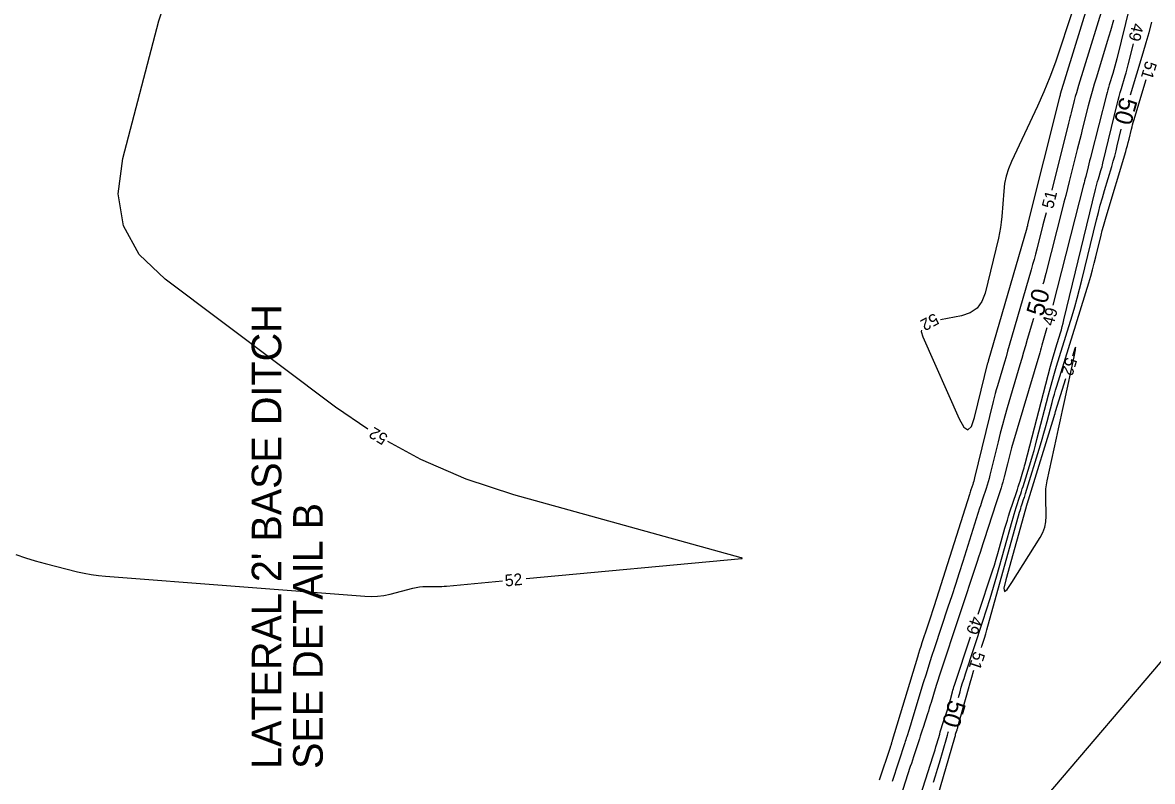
# Model space of a CAD drawing. Extents: x 2384780 to 2405861, y 547869 to 573706.
# Drawn here: x 2394248.4 to 2394439.4, y 554692.3 to 554820.6 of the extents above; entities that cross this region are included whole.
import ezdxf

# ---------------------------------------------------------------- set-up
doc = ezdxf.new("R2010")
doc.units = 0
for name, color, linetype in [('Old_Level_5', 7, 'Continuous'), ('Old_Level_60', 7, 'Continuous'), ('Old_Level_61', 7, 'Continuous')]:
    doc.layers.add(name, color=color, linetype=linetype)

msp = doc.modelspace()

# ---------------------------------------------------------------- linework, layer by layer
at = {"layer": 'Old_Level_5'}
msp.add_line((2394391.3815, 554654.56475), (2394444.24425, 554716.48775), dxfattribs=at)
at = {"layer": 'Old_Level_60'}
for points in [[(2394439.18125, 554838.18825), (2394433.3745, 554814.42525), (2394433.2205, 554813.815), (2394433.05775, 554813.20725), (2394432.88625, 554812.602), (2394432.70575, 554811.999), (2394432.1015, 554810.03375), (2394431.9745, 554809.612), (2394431.85275, 554809.18875), (2394431.736, 554808.764), (2394431.62425, 554808.33775), (2394429.0355, 554798.2105), (2394428.90725, 554797.70775), (2394428.77975, 554797.20475), (2394428.65275, 554796.7015), (2394428.5265, 554796.19825), (2394428.11525, 554794.55375), (2394428.027, 554794.20125), (2394427.93825, 554793.849), (2394427.84875, 554793.497), (2394427.75925, 554793.145), (2394422.56525, 554772.81725)], [(2394400.58375, 554767.427), (2394406.7155, 554753.56775), (2394407.5025, 554752.17525), (2394408.20325, 554751.75025), (2394408.818, 554752.2925), (2394409.3465, 554753.802), (2394411.5945, 554763.033), (2394411.60325, 554763.0685), (2394411.6125, 554763.1035), (2394411.62225, 554763.13875), (2394411.63225, 554763.17375), (2394411.66575, 554763.28775), (2394411.673, 554763.31225), (2394411.68025, 554763.33675), (2394411.68725, 554763.36125), (2394411.6945, 554763.38575), (2394418.19625, 554785.8515), (2394418.2135, 554785.91225), (2394418.2305, 554785.97325), (2394418.24675, 554786.0345), (2394418.26275, 554786.09575), (2394418.314, 554786.296), (2394418.32475, 554786.339), (2394418.33575, 554786.382), (2394418.3465, 554786.425), (2394418.35725, 554786.468), (2394423.7325, 554807.95875), (2394423.74675, 554808.01475), (2394423.76075, 554808.071), (2394423.775, 554808.127), (2394423.78925, 554808.183), (2394423.836, 554808.366), (2394423.84625, 554808.40525), (2394423.857, 554808.44425), (2394423.86825, 554808.48325), (2394423.88, 554808.522), (2394430.75025, 554830.86875)], [(2394306.753, 554751.867), (2394301.326, 554755.55925), (2394272.476, 554777.189), (2394268.123, 554781.39375), (2394265.4825, 554786.1975), (2394264.55475, 554791.6), (2394265.33925, 554797.601), (2394271.40725, 554820.90025), (2394272.41175, 554823.81475), (2394273.8365, 554826.455), (2394275.681, 554828.821), (2394276.527, 554829.60225)], [(2394427.729, 554828.31125), (2394423.87225, 554816.40375), (2394423.007, 554813.8675), (2394422.064, 554811.36175), (2394421.04325, 554808.88675), (2394419.945, 554806.44225), (2394415.55825, 554797.07025), (2394415.058, 554795.86325), (2394414.67325, 554794.62625), (2394414.40375, 554793.359), (2394414.24975, 554792.06175), (2394413.93475, 554787.77475), (2394413.8485, 554786.859), (2394413.72525, 554785.949), (2394413.56475, 554785.04475), (2394413.367, 554784.1465), (2394411.12275, 554774.8545), (2394410.58575, 554773.42225), (2394409.744, 554772.30675), (2394408.597, 554771.50875), (2394407.14475, 554771.0275), (2394403.5775, 554770.3105)], [(2394431.9095, 554826.229), (2394426.9045, 554809.94975), (2394426.71525, 554809.3205), (2394426.5335, 554808.68925), (2394426.35925, 554808.05575), (2394426.19275, 554807.42025), (2394425.661, 554805.34025), (2394425.5475, 554804.8945), (2394425.4345, 554804.44875), (2394425.322, 554804.00275), (2394425.21, 554803.5565), (2394422.38775, 554792.27275)], [(2394409.92025, 554720.5395), (2394412.35825, 554727.8815), (2394412.6775, 554728.86275), (2394412.98475, 554729.84775), (2394413.28, 554730.8365), (2394413.56325, 554731.82875), (2394414.4685, 554735.076), (2394414.66675, 554735.77075), (2394414.87325, 554736.46275), (2394415.0885, 554737.15225), (2394415.312, 554737.839), (2394416.4095, 554741.14425), (2394416.56675, 554741.62225), (2394416.72125, 554742.101), (2394416.873, 554742.58075), (2394417.02225, 554743.06125), (2394417.50475, 554744.63225), (2394417.6065, 554744.96925), (2394417.70425, 554745.3075), (2394417.7985, 554745.647), (2394417.88875, 554745.98725), (2394422.1755, 554762.4825), (2394422.38325, 554763.26375), (2394422.6, 554764.04275), (2394422.82575, 554764.819), (2394423.06025, 554765.593), (2394423.84075, 554768.11675), (2394424.00375, 554768.65875), (2394424.15825, 554769.203), (2394424.30425, 554769.74975), (2394424.4415, 554770.29875), (2394429.783, 554792.37675), (2394429.89425, 554792.8225), (2394430.01125, 554793.26675), (2394430.1345, 554793.70925), (2394430.26375, 554794.15025), (2394430.69625, 554795.58775), (2394430.78675, 554795.8965), (2394430.87275, 554796.20625), (2394430.95475, 554796.51725), (2394431.03225, 554796.8295), (2394433.42625, 554806.76975), (2394433.59275, 554807.4395), (2394433.7685, 554808.10675), (2394433.9535, 554808.7715), (2394434.14825, 554809.4335), (2394434.799, 554811.5925), (2394434.9355, 554812.056), (2394435.06575, 554812.521), (2394435.19025, 554812.98775), (2394435.3085, 554813.45625), (2394436.17475, 554816.9855)], [(2394410.48675, 554714.914), (2394410.56125, 554715.13875), (2394410.7865, 554715.831), (2394411.00325, 554716.52575), (2394411.2115, 554717.22325), (2394411.41125, 554717.92325), (2394416.94875, 554737.7855), (2394417.04025, 554738.10575), (2394417.1355, 554738.425), (2394417.23475, 554738.743), (2394417.33775, 554739.06), (2394417.68075, 554740.093), (2394417.75375, 554740.3145), (2394417.82525, 554740.5365), (2394417.89575, 554740.75875), (2394417.96475, 554740.9815), (2394420.48125, 554749.17225), (2394420.77725, 554750.1545), (2394421.06225, 554751.13975), (2394421.3365, 554752.12825), (2394421.6, 554753.11975), (2394422.443, 554756.36325), (2394422.6275, 554757.05725), (2394422.82, 554757.749), (2394423.02025, 554758.4385), (2394423.2285, 554759.12575), (2394428.63375, 554776.6), (2394428.9625, 554777.6935), (2394429.27425, 554778.792), (2394429.56875, 554779.895), (2394429.846, 554781.003), (2394430.7235, 554784.62975), (2394430.91675, 554785.40525), (2394431.1205, 554786.17825), (2394431.335, 554786.94825), (2394431.56, 554787.71525), (2394434.884, 554798.76775), (2394435.036, 554799.286), (2394435.1805, 554799.80625), (2394435.318, 554800.3285), (2394435.448, 554800.85275), (2394435.86125, 554802.5685), (2394435.9525, 554802.9355), (2394436.04875, 554803.301), (2394436.15025, 554803.66525), (2394436.25675, 554804.028), (2394438.34, 554810.93725)], [(2394421.4125, 554788.3935), (2394421.21625, 554787.619), (2394420.897, 554786.36675), (2394419.852, 554782.2765), (2394419.6245, 554781.401), (2394419.39025, 554780.5275), (2394419.14925, 554779.65575), (2394418.901, 554778.78575), (2394415.19125, 554765.9665), (2394414.91925, 554765.029), (2394414.64625, 554764.09175), (2394414.37225, 554763.155), (2394414.097, 554762.21825), (2394413.19675, 554759.15925), (2394413.0075, 554758.50275), (2394412.8265, 554757.844), (2394412.653, 554757.18325), (2394412.4875, 554756.52025), (2394409.338, 554743.588), (2394409.26675, 554743.3085), (2394409.19, 554743.03075), (2394409.10775, 554742.7545), (2394409.01975, 554742.48), (2394408.72275, 554741.586), (2394408.6595, 554741.39425), (2394408.59675, 554741.2025), (2394408.53475, 554741.01025), (2394408.4735, 554740.818), (2394402.4925, 554721.9655), (2394402.21675, 554721.1015), (2394401.93825, 554720.2385), (2394401.65675, 554719.3765), (2394401.37225, 554718.51525), (2394400.43875, 554715.70375), (2394400.24075, 554715.10075), (2394400.04675, 554714.49625), (2394399.85725, 554713.8905), (2394399.67175, 554713.28325), (2394395.4215, 554699.20075), (2394395.386, 554699.08425), (2394395.35025, 554698.968), (2394395.31375, 554698.852), (2394395.27675, 554698.736), (2394395.15525, 554698.3575), (2394395.129, 554698.27625), (2394395.10275, 554698.19525), (2394395.07625, 554698.11425), (2394395.04975, 554698.03325), (2394393.2225, 554692.48475)], [(2394421.55125, 554768.948), (2394421.4, 554768.4175), (2394420.82925, 554766.44525), (2394420.70675, 554766.02275), (2394420.58375, 554765.60025), (2394420.46025, 554765.178), (2394420.33625, 554764.756), (2394415.59975, 554748.665), (2394415.40825, 554747.99975), (2394415.22475, 554747.3325), (2394415.049, 554746.66325), (2394414.88125, 554745.99175), (2394414.34625, 554743.79475), (2394414.22675, 554743.32525), (2394414.098, 554742.8585), (2394413.9595, 554742.39475), (2394413.8115, 554741.9335), (2394412.73625, 554738.69525), (2394412.50675, 554738.001), (2394412.28, 554737.306), (2394412.05525, 554736.61025), (2394411.833, 554735.91375), (2394410.734, 554732.44925), (2394410.49725, 554731.7075), (2394410.258, 554730.96625), (2394410.01625, 554730.226), (2394409.772, 554729.4865), (2394403.556, 554710.76825), (2394403.3265, 554710.06875), (2394403.10175, 554709.368), (2394402.88175, 554708.6655), (2394402.6665, 554707.9615), (2394401.97175, 554705.659), (2394401.82175, 554705.166), (2394401.66975, 554704.67375), (2394401.51525, 554704.182), (2394401.359, 554703.691), (2394400.62875, 554701.41725), (2394400.472, 554700.93025), (2394400.31425, 554700.4435), (2394400.1555, 554699.957), (2394399.99575, 554699.47075), (2394399.16825, 554696.95775), (2394398.99125, 554696.419), (2394398.8155, 554695.88), (2394398.6405, 554695.3405), (2394398.46675, 554694.80075), (2394392.397, 554675.8975)], [(2394400.352, 554768.56075), (2394400.3185, 554768.372), (2394400.58375, 554767.427)], [(2394415.64575, 554725.9185), (2394420.43225, 554733.52125), (2394420.888, 554734.373), (2394421.20675, 554735.2625), (2394421.38875, 554736.18975), (2394421.4335, 554737.15475), (2394421.35625, 554740.3685), (2394421.36, 554741.0555), (2394421.404, 554741.73825), (2394421.48875, 554742.4175), (2394421.614, 554743.09275), (2394423.177, 554750.3335), (2394423.512, 554751.885), (2394423.84675, 554753.4365), (2394424.18175, 554754.988), (2394424.51675, 554756.5395), (2394426.13975, 554764.05825), (2394426.38325, 554765.27125), (2394426.418, 554765.68775), (2394426.244, 554765.30775), (2394425.87775, 554764.18175)], [(2394424.695, 554760.36075), (2394422.96625, 554754.77175), (2394422.94125, 554754.689), (2394422.917, 554754.60575), (2394422.89375, 554754.5225), (2394422.8715, 554754.43875), (2394422.8005, 554754.16525), (2394422.785, 554754.1065), (2394422.76875, 554754.04825), (2394422.75175, 554753.99), (2394422.7345, 554753.932), (2394418.4105, 554739.8585), (2394418.39425, 554739.80625), (2394418.37775, 554739.754), (2394418.361, 554739.702), (2394418.344, 554739.64975), (2394418.2875, 554739.48), (2394418.27575, 554739.4435), (2394418.26425, 554739.407), (2394418.25325, 554739.37025), (2394418.24275, 554739.33325), (2394414.62825, 554726.369), (2394414.30425, 554724.95), (2394414.36575, 554724.402), (2394414.81275, 554724.72475), (2394415.64575, 554725.9185)], [(2394333.53175, 554726.5715), (2394369.99175, 554729.97925), (2394369.99375, 554729.9795), (2394369.996, 554729.9795), (2394369.998, 554729.97975), (2394370, 554729.98), (2394370.00675, 554729.98075), (2394370.00825, 554729.98075), (2394370.0095, 554729.98125), (2394370.011, 554729.9815), (2394370.01225, 554729.982), (2394370.022, 554729.986), (2394370.02375, 554729.987), (2394370.025, 554729.98825), (2394370.02575, 554729.99), (2394370.02575, 554729.992), (2394370.025, 554730.00025), (2394370.025, 554730.002), (2394370.02475, 554730.00375), (2394370.0245, 554730.0055), (2394370.02425, 554730.00725), (2394370.0055, 554730.112), (2394370.0015, 554730.124), (2394369.99525, 554730.13), (2394369.9865, 554730.13), (2394369.97525, 554730.124), (2394369.93525, 554730.09475), (2394369.92625, 554730.0895), (2394369.917, 554730.08675), (2394369.9075, 554730.086), (2394369.89725, 554730.08775), (2394331.46925, 554740.7415), (2394323.40925, 554743.37975), (2394315.69875, 554746.729), (2394310.16175, 554749.78275)], [(2394247.2855, 554730.67925), (2394248.9085, 554730.11175), (2394250.55, 554729.60025), (2394252.21, 554729.1445), (2394257.663, 554727.74725), (2394258.83575, 554727.47375), (2394260.017, 554727.252), (2394261.207, 554727.082), (2394262.4055, 554726.964), (2394306.25475, 554723.5975), (2394307.33875, 554723.5585), (2394308.415, 554723.608), (2394309.4835, 554723.74625), (2394310.54425, 554723.97325), (2394314.3695, 554724.95575), (2394314.925, 554725.08), (2394315.485, 554725.16875), (2394316.0495, 554725.222), (2394316.6185, 554725.23975), (2394318.4845, 554725.23975), (2394318.884, 554725.2445), (2394319.28325, 554725.2585), (2394319.682, 554725.28175), (2394320.08025, 554725.31425), (2394329.54925, 554726.19925)], [(2394396.21925, 554677.54325), (2394402.34075, 554696.60875), (2394402.50075, 554697.11375), (2394402.65675, 554697.61975), (2394402.8085, 554698.12725), (2394402.95625, 554698.636), (2394403.43225, 554700.29975), (2394403.5355, 554700.656), (2394403.64175, 554701.01125), (2394403.751, 554701.3655), (2394403.863, 554701.719), (2394404.7825, 554704.58275), (2394404.90525, 554704.97275), (2394405.024, 554705.36425), (2394405.1385, 554705.75675), (2394405.24875, 554706.15075), (2394405.60175, 554707.4395), (2394405.67925, 554707.715), (2394405.7605, 554707.9895), (2394405.84525, 554708.263), (2394405.93375, 554708.53525), (2394408.6595, 554716.7435)], [(2394403.09075, 554689.63725), (2394405.97675, 554699.7255), (2394406.028, 554699.902), (2394406.08075, 554700.07825), (2394406.13475, 554700.254), (2394406.19025, 554700.42925), (2394406.374, 554701.00125), (2394406.41275, 554701.124), (2394406.45, 554701.247), (2394406.486, 554701.37075), (2394406.52075, 554701.4945), (2394408.28525, 554707.93375), (2394408.56675, 554708.935), (2394408.8615, 554709.932), (2394409.16925, 554710.92525), (2394409.23125, 554711.11625)]]:
    msp.add_lwpolyline(points, dxfattribs=at)
at = {"layer": 'Old_Level_61'}
for points in [[(2394432.8215, 554820.97375), (2394432.30725, 554819.16025), (2394431.7665, 554817.354), (2394429.91875, 554811.3445), (2394429.557, 554810.1415), (2394429.2095, 554808.93425), (2394428.8765, 554807.72325), (2394428.558, 554806.50775), (2394427.5415, 554802.53125), (2394427.32425, 554801.679), (2394427.108, 554800.8265), (2394426.893, 554799.9735), (2394426.679, 554799.1205), (2394425.32025, 554793.688), (2394425.0285, 554792.52425), (2394424.735, 554791.3605), (2394424.44025, 554790.1975), (2394424.14375, 554789.03475), (2394421.3675, 554778.16925), (2394420.966, 554776.6235), (2394420.88875, 554776.3345)], [(2394435.6905, 554808.34925), (2394437.83875, 554815.47425), (2394438.345, 554817.19425), (2394438.82875, 554818.92025), (2394439.29025, 554820.65225)], [(2394406.6065, 554706.45625), (2394406.87675, 554707.44325), (2394407.0905, 554708.20325), (2394407.31425, 554708.95975), (2394407.54775, 554709.7135), (2394407.7915, 554710.46425), (2394410.74775, 554719.36575), (2394411.3695, 554721.27675), (2394411.96775, 554723.19475), (2394412.5425, 554725.12025), (2394413.094, 554727.05275), (2394415.6635, 554736.26925), (2394415.8315, 554736.8575), (2394416.00625, 554737.44325), (2394416.1885, 554738.027), (2394416.37775, 554738.6085), (2394417.00725, 554740.50475), (2394417.14125, 554740.9115), (2394417.27275, 554741.319), (2394417.40175, 554741.727), (2394417.52875, 554742.136), (2394418.837, 554746.3945), (2394419.1125, 554747.3085), (2394419.37775, 554748.22525), (2394419.63275, 554749.145), (2394419.878, 554750.0675), (2394421.84875, 554757.65075), (2394422.28025, 554759.273), (2394422.73025, 554760.89025), (2394423.1985, 554762.502), (2394423.6855, 554764.1085), (2394425.825, 554771.02575), (2394426.272, 554772.51125), (2394426.69525, 554774.00325), (2394427.09525, 554775.50175), (2394427.47175, 554777.0065), (2394429.93975, 554787.207), (2394430.253, 554788.46475), (2394430.5835, 554789.71775), (2394430.93125, 554790.966), (2394431.296, 554792.20975), (2394432.51575, 554796.26525), (2394432.77075, 554797.13575), (2394433.014, 554798.00975), (2394433.24475, 554798.887), (2394433.46325, 554799.7675), (2394434.135, 554802.556)], [(2394419.2695, 554770.55725), (2394418.23825, 554766.99375), (2394417.92675, 554765.91975), (2394417.614, 554764.84625), (2394417.30025, 554763.77325), (2394416.985, 554762.7005), (2394414.85125, 554755.4515), (2394414.439, 554754.01975), (2394414.044, 554752.58325), (2394413.66575, 554751.14225), (2394413.3045, 554749.69675), (2394411.93475, 554744.07225), (2394411.79125, 554743.50775), (2394411.63625, 554742.947), (2394411.47, 554742.38925), (2394411.292, 554741.83475), (2394410.69225, 554740.029), (2394410.5645, 554739.642), (2394410.438, 554739.25425), (2394410.31275, 554738.86625), (2394410.18875, 554738.478), (2394407.329, 554729.46375), (2394406.713, 554727.53325), (2394406.0905, 554725.60475), (2394405.4615, 554723.6785), (2394404.82625, 554721.75425), (2394402.5435, 554714.88075), (2394402.0595, 554713.40625), (2394401.5855, 554711.9285), (2394401.122, 554710.4475), (2394400.6685, 554708.96325), (2394398.74025, 554702.5745), (2394398.6255, 554702.1975), (2394398.50925, 554701.821), (2394398.39125, 554701.44525), (2394398.27175, 554701.06975), (2394397.87825, 554699.84425), (2394397.7935, 554699.58175), (2394397.7085, 554699.31925), (2394397.623, 554699.05725), (2394397.537, 554698.795), (2394395.3935, 554692.28675)], [(2394402.41275, 554692.152), (2394402.7485, 554693.24175), (2394403.07525, 554694.33425), (2394403.39325, 554695.42925), (2394404.618, 554699.7105), (2394404.73925, 554700.12775), (2394404.86375, 554700.544), (2394404.91225, 554700.7015)]]:
    msp.add_lwpolyline(points, dxfattribs=at)

# ---------------------------------------------------------------- texts
at = {"layer": 'Old_Level_5'}
for s, p in [("LATERAL 2' BASE DITCH", (2394292.14075, 554694.396)), ('SEE DETAIL B', (2394299.14075, 554694.396))]:
    msp.add_text(s, height=4.9999995, rotation=90, dxfattribs=at).set_placement(p)
at = {"layer": 'Old_Level_60'}
for s, rotation, p in [('49', 256.2073944, (2394436.03325, 554820.60375)), ('51', 253.2216028, (2394438.28725, 554814.22625)), ('51', 75.8881056, (2394422.59525, 554788.9895)), ('52', 208.4806472, (2394402.5835, 554771.5325)), ('49', 75.3170611, (2394422.66225, 554769.19425)), ('52', 252.8011639, (2394424.81275, 554764.124)), ('52', 148.5575528, (2394310.3225, 554750.7515)), ('52', 5.3396222, (2394330.01075, 554725.238)), ('49', 251.6293556, (2394408.80725, 554720.3615)), ('51', 251.7092278, (2394409.26275, 554714.40625))]:
    msp.add_text(s, height=2, rotation=rotation, dxfattribs=at).set_placement(p)
at = {"layer": 'Old_Level_61'}
for rotation, p in [(254.9700944, (2394434.02125, 554808.13775)), (74.3441528, (2394420.90475, 554770.7615)), (253.5958556, (2394405.0395, 554706.253))]:
    msp.add_text('50', height=3, rotation=rotation, dxfattribs=at).set_placement(p)

doc.saveas('drawing.dxf')
